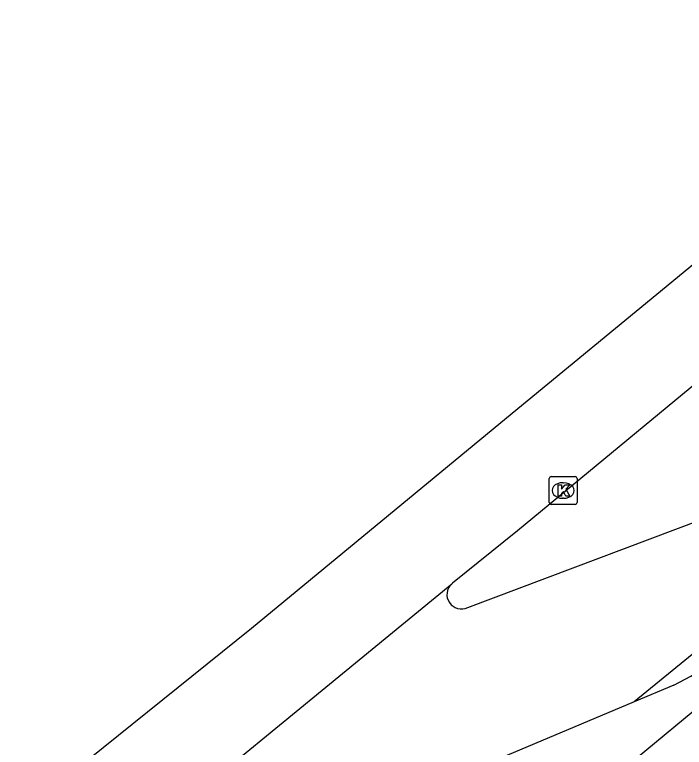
# Model space of a CAD drawing. Extents: x 162347 to 162868, y 381221 to 381813.
# Drawn here: x 162362.7 to 162386.78, y 381692.7 to 381719.03 of the extents above; entities that cross this region are included whole.
import ezdxf

# ---------------------------------------------------------------- set-up
doc = ezdxf.new("R2010")
doc.units = 0
for name, color, linetype in [('IMGEO_Fietspad_open', 7, 'Continuous'), ('IMGEO_Kolk', 7, 'Continuous'), ('IMGEO_Rijbaan_lokaal_open', 7, 'Continuous'), ('IMGEO_Rijbaan_regionaal_gesloten', 7, 'Continuous')]:
    doc.layers.add(name, color=color, linetype=linetype)

msp = doc.modelspace()

# ---------------------------------------------------------------- linework, layer by layer
at = {"layer": 'IMGEO_Fietspad_open'}
for points in [[(162392.785, 381698.696), (162384.736, 381692.037), (162369.283, 381679.209), (162367.406, 381677.651)], [(162386.399, 381694.941), (162384.973, 381694.341)]]:
    msp.add_lwpolyline(points, dxfattribs=at)
msp.add_arc((162352.772, 381759.437), 72.736, 297.53671, 303.37478, dxfattribs=at)
at = {"layer": 'IMGEO_Kolk'}
for p, q in [((162381.92, 381701.506), (162381.92, 381702.358)), ((162381.995, 381702.432), (162382.847, 381702.432)), ((162382.921, 381702.358), (162382.921, 381701.506)), ((162382.408, 381702.212), (162382.433, 381702.212)), ((162382.431, 381701.652), (162382.406, 381701.652)), ((162382.847, 381701.432), (162381.995, 381701.432))]:
    msp.add_line(p, q, dxfattribs=at)
for points in [[(162381.92, 381701.506), (162381.92, 381702.358)], [(162381.995, 381702.432), (162382.847, 381702.432)], [(162382.921, 381702.358), (162382.921, 381701.506)], [(162382.241, 381702.132), (162382.364, 381702.132), (162382.364, 381701.981), (162382.494, 381702.132), (162382.658, 381702.132), (162382.512, 381701.981), (162382.665, 381701.732), (162382.513, 381701.732), (162382.428, 381701.896), (162382.364, 381701.829), (162382.364, 381701.732), (162382.241, 381701.732), (162382.241, 381702.132)], [(162382.847, 381701.432), (162381.995, 381701.432)]]:
    msp.add_lwpolyline(points, dxfattribs=at)
for centre, start, end in [((162381.997, 381702.356), 91.552, 178.448), ((162381.997, 381702.356), 91.552, 178.448), ((162382.845, 381702.356), 1.552, 88.448), ((162382.845, 381702.356), 1.552, 88.448), ((162381.997, 381701.508), 181.552, 268.448), ((162381.997, 381701.508), 181.552, 268.448), ((162382.845, 381701.508), 271.552, 358.448), ((162382.845, 381701.508), 271.552, 358.448)]:
    msp.add_arc(centre, 0.0765, start, end, dxfattribs=at)
for centre, major_axis, ratio, start_param, end_param in [((162382.407, 381701.932), (-0.387, 0.002), 0.722429, 4.712389, 7.853982), ((162382.432, 381701.932), (-0.39, 0.002), 0.717154, 1.570796, 4.712389)]:
    msp.add_ellipse(centre, major_axis=major_axis, ratio=ratio, start_param=start_param, end_param=end_param, dxfattribs=at)
at = {"layer": 'IMGEO_Rijbaan_lokaal_open'}
for points in [[(162410.493, 381715.139), (162384.973, 381694.341)], [(162378.988, 381697.731), (162390.253, 381701.967)], [(162384.973, 381694.341), (162379.481, 381692.031)]]:
    msp.add_lwpolyline(points, dxfattribs=at)
msp.add_arc((162378.758, 381698.192), 0.515, 131.7101, 296.5098, dxfattribs=at)
at = {"layer": 'IMGEO_Rijbaan_regionaal_gesloten'}
for points in [[(162427.549, 381739.121), (162380.785, 381700.486), (162378.448, 381698.604), (162378.415, 381698.577)], [(162362.701, 381690.133), (162371.215, 381696.991), (162380.386, 381704.538), (162386.535, 381709.599), (162392.685, 381714.659), (162398.731, 381719.635)], [(162364.363, 381687.052), (162378.415, 381698.577)]]:
    msp.add_lwpolyline(points, dxfattribs=at)

doc.saveas('drawing.dxf')
